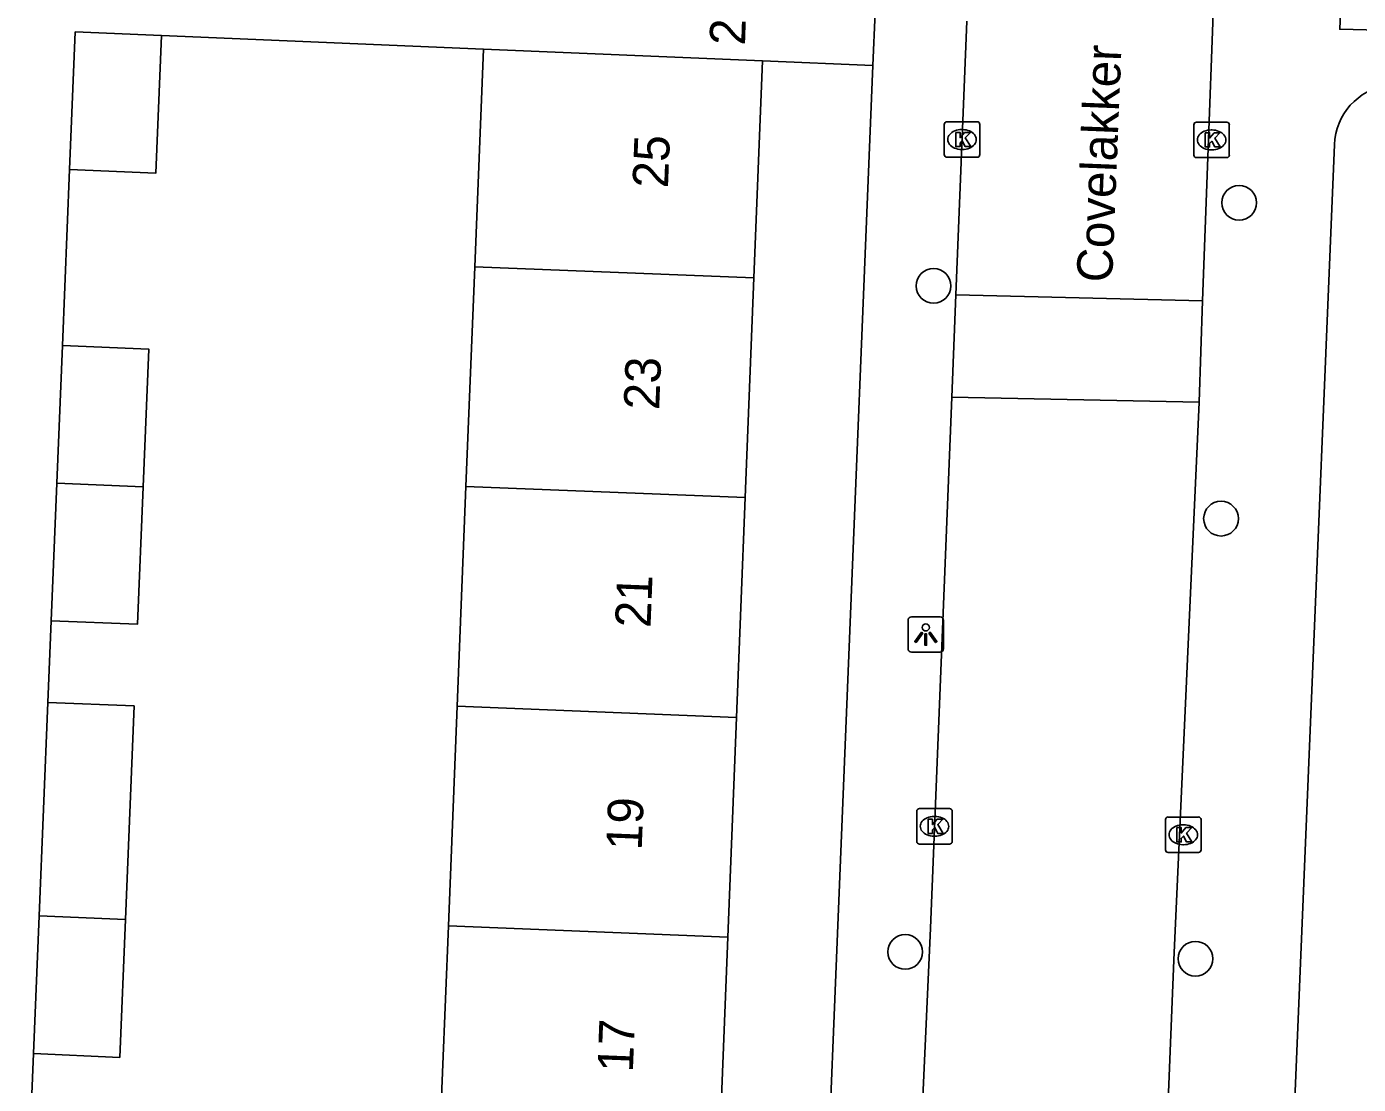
# Model space of a CAD drawing. Extents: x 161355 to 162026, y 386504 to 387459.
# Drawn here: x 161585.63 to 161623.13, y 386693.31 to 386723.11 of the extents above; entities that cross this region are included whole.
import ezdxf

# ---------------------------------------------------------------- set-up
doc = ezdxf.new("R2010")
doc.units = 0
for name, color, linetype in [('IMGEO_Boom', 7, 'Continuous'), ('IMGEO_Kolk', 7, 'Continuous'), ('IMGEO_Lichtpunt', 7, 'Continuous'), ('IMGEO_Openbare_ruimte_label', 7, 'Continuous'), ('IMGEO_Pand', 7, 'Continuous'), ('IMGEO_Pand_nummerreeks', 7, 'Continuous'), ('IMGEO_Rijbaan_lokaal_open', 7, 'Continuous'), ('IMGEO_Voetpad_open', 7, 'Continuous')]:
    doc.layers.add(name, color=color, linetype=linetype)

msp = doc.modelspace()

# ---------------------------------------------------------------- linework, layer by layer
at = {"layer": 'IMGEO_Boom'}
for centre in [(161619.769, 386718.149), (161611.164, 386715.805), (161619.26, 386709.249), (161610.366, 386697.043), (161618.54, 386696.852)]:
    msp.add_circle(centre, 0.489, dxfattribs=at)
at = {"layer": 'IMGEO_Kolk'}
for p, q in [((161611.467, 386719.504), (161611.467, 386720.356)), ((161611.542, 386720.43), (161612.394, 386720.43)), ((161612.468, 386720.356), (161612.468, 386719.504)), ((161618.493, 386719.493), (161618.493, 386720.345)), ((161618.568, 386720.419), (161619.42, 386720.419)), ((161619.494, 386720.345), (161619.494, 386719.493)), ((161611.955, 386720.21), (161611.98, 386720.21)), ((161618.981, 386720.199), (161619.006, 386720.199)), ((161611.978, 386719.65), (161611.953, 386719.65)), ((161619.004, 386719.639), (161618.979, 386719.639)), ((161612.394, 386719.43), (161611.542, 386719.43)), ((161619.42, 386719.419), (161618.568, 386719.419)), ((161610.691, 386700.156), (161610.691, 386701.008)), ((161610.766, 386701.082), (161611.618, 386701.082)), ((161611.179, 386700.862), (161611.204, 386700.862)), ((161611.692, 386701.008), (161611.692, 386700.156)), ((161617.771, 386700.844), (161618.623, 386700.844)), ((161617.696, 386699.918), (161617.696, 386700.77)), ((161618.184, 386700.624), (161618.209, 386700.624)), ((161618.697, 386700.77), (161618.697, 386699.918)), ((161611.618, 386700.082), (161610.766, 386700.082)), ((161611.202, 386700.302), (161611.177, 386700.302)), ((161618.207, 386700.064), (161618.182, 386700.064)), ((161618.623, 386699.844), (161617.771, 386699.844))]:
    msp.add_line(p, q, dxfattribs=at)
for points in [[(161611.467, 386719.504), (161611.467, 386720.356)], [(161611.542, 386720.43), (161612.394, 386720.43)], [(161612.468, 386720.356), (161612.468, 386719.504)], [(161618.493, 386719.493), (161618.493, 386720.345)], [(161618.568, 386720.419), (161619.42, 386720.419)], [(161619.494, 386720.345), (161619.494, 386719.493)], [(161611.788, 386720.13), (161611.911, 386720.13), (161611.911, 386719.979), (161612.041, 386720.13), (161612.205, 386720.13), (161612.059, 386719.979), (161612.212, 386719.73), (161612.06, 386719.73), (161611.975, 386719.894), (161611.911, 386719.827), (161611.911, 386719.73), (161611.788, 386719.73), (161611.788, 386720.13)], [(161618.814, 386720.119), (161618.937, 386720.119), (161618.937, 386719.968), (161619.067, 386720.119), (161619.231, 386720.119), (161619.085, 386719.968), (161619.238, 386719.719), (161619.086, 386719.719), (161619.001, 386719.883), (161618.937, 386719.816), (161618.937, 386719.719), (161618.814, 386719.719), (161618.814, 386720.119)], [(161612.394, 386719.43), (161611.542, 386719.43)], [(161619.42, 386719.419), (161618.568, 386719.419)], [(161610.691, 386700.156), (161610.691, 386701.008)], [(161610.766, 386701.082), (161611.618, 386701.082)], [(161611.692, 386701.008), (161611.692, 386700.156)], [(161617.771, 386700.844), (161618.623, 386700.844)], [(161611.012, 386700.782), (161611.135, 386700.782), (161611.135, 386700.631), (161611.265, 386700.782), (161611.429, 386700.782), (161611.283, 386700.631), (161611.436, 386700.382), (161611.284, 386700.382), (161611.199, 386700.546), (161611.135, 386700.479), (161611.135, 386700.382), (161611.012, 386700.382), (161611.012, 386700.782)], [(161617.696, 386699.918), (161617.696, 386700.77)], [(161618.017, 386700.544), (161618.14, 386700.544), (161618.14, 386700.393), (161618.27, 386700.544), (161618.434, 386700.544), (161618.288, 386700.393), (161618.441, 386700.144), (161618.289, 386700.144), (161618.204, 386700.308), (161618.14, 386700.241), (161618.14, 386700.144), (161618.017, 386700.144), (161618.017, 386700.544)], [(161618.697, 386700.77), (161618.697, 386699.918)], [(161611.618, 386700.082), (161610.766, 386700.082)], [(161618.623, 386699.844), (161617.771, 386699.844)]]:
    msp.add_lwpolyline(points, dxfattribs=at)
for centre, start, end in [((161611.544, 386720.354), 91.552, 178.448), ((161611.544, 386720.354), 91.552, 178.448), ((161612.392, 386720.354), 1.552, 88.448), ((161612.392, 386720.354), 1.552, 88.448), ((161618.57, 386720.343), 91.552, 178.448), ((161618.57, 386720.343), 91.552, 178.448), ((161619.418, 386720.343), 1.552, 88.448), ((161619.418, 386720.343), 1.552, 88.448), ((161611.544, 386719.506), 181.552, 268.448), ((161611.544, 386719.506), 181.552, 268.448), ((161612.392, 386719.506), 271.552, 358.448), ((161612.392, 386719.506), 271.552, 358.448), ((161618.57, 386719.495), 181.552, 268.448), ((161618.57, 386719.495), 181.552, 268.448), ((161619.418, 386719.495), 271.552, 358.448), ((161619.418, 386719.495), 271.552, 358.448), ((161610.768, 386701.006), 91.552, 178.448), ((161610.768, 386701.006), 91.552, 178.448), ((161611.616, 386701.006), 1.552, 88.448), ((161611.616, 386701.006), 1.552, 88.448), ((161617.773, 386700.768), 91.552, 178.448), ((161617.773, 386700.768), 91.552, 178.448), ((161618.621, 386700.768), 1.552, 88.448), ((161618.621, 386700.768), 1.552, 88.448), ((161610.768, 386700.158), 181.552, 268.448), ((161610.768, 386700.158), 181.552, 268.448), ((161611.616, 386700.158), 271.552, 358.448), ((161611.616, 386700.158), 271.552, 358.448), ((161617.773, 386699.92), 181.552, 268.448), ((161617.773, 386699.92), 181.552, 268.448), ((161618.621, 386699.92), 271.552, 358.448), ((161618.621, 386699.92), 271.552, 358.448)]:
    msp.add_arc(centre, 0.0765, start, end, dxfattribs=at)
for centre, major_axis, ratio, start_param, end_param in [((161611.954, 386719.93), (-0.387, 0.002), 0.722429, 4.712389, 7.853982), ((161611.979, 386719.93), (-0.39, 0.002), 0.717154, 1.570796, 4.712389), ((161618.98, 386719.919), (-0.387, 0.002), 0.722429, 4.712389, 7.853982), ((161619.005, 386719.919), (-0.39, 0.002), 0.717154, 1.570796, 4.712389), ((161611.178, 386700.582), (-0.387, 0.002), 0.722429, 4.712389, 7.853982), ((161611.203, 386700.582), (-0.39, 0.002), 0.717154, 1.570796, 4.712389), ((161618.183, 386700.344), (-0.387, 0.002), 0.722429, 4.712389, 7.853982), ((161618.208, 386700.344), (-0.39, 0.002), 0.717154, 1.570796, 4.712389)]:
    msp.add_ellipse(centre, major_axis=major_axis, ratio=ratio, start_param=start_param, end_param=end_param, dxfattribs=at)
at = {"layer": 'IMGEO_Lichtpunt'}
for p, q in [((161611.35, 386706.482), (161610.542, 386706.482)), ((161611.35, 386706.482), (161610.542, 386706.482)), ((161610.448, 386706.387), (161610.448, 386705.58)), ((161610.448, 386706.387), (161610.448, 386705.58)), ((161611.444, 386705.58), (161611.444, 386706.387)), ((161611.444, 386705.58), (161611.444, 386706.387)), ((161610.542, 386705.486), (161611.35, 386705.486)), ((161610.542, 386705.486), (161611.35, 386705.486))]:
    msp.add_line(p, q, dxfattribs=at)
for points in [[(161610.822, 386706.051), (161610.861, 386706.023), (161610.673, 386705.761), (161610.635, 386705.788), (161610.822, 386706.051)], [(161611.034, 386706.023), (161611.072, 386706.05), (161611.259, 386705.788), (161611.22, 386705.76), (161611.034, 386706.023)], [(161610.924, 386706.003), (161610.971, 386706.003), (161610.971, 386705.681), (161610.924, 386705.681), (161610.924, 386706.003)]]:
    msp.add_lwpolyline(points, dxfattribs=at)
msp.add_circle((161610.947, 386706.185), 0.0994, dxfattribs=at)
for centre, start, end in [((161610.542, 386706.387), 90, 180), ((161610.542, 386706.387), 90, 180), ((161611.35, 386706.387), 0, 90), ((161611.35, 386706.387), 0, 90), ((161610.542, 386705.58), 180, 270), ((161610.542, 386705.58), 180, 270), ((161611.35, 386705.58), 270, 0), ((161611.35, 386705.58), 270, 360)]:
    msp.add_arc(centre, 0.0946, start, end, dxfattribs=at)
at = {"layer": 'IMGEO_Pand'}
for points in [[(161586.837, 386719.082), (161586.996, 386722.959), (161589.424, 386722.86)], [(161589.424, 386722.86), (161589.266, 386718.983), (161586.837, 386719.082)], [(161598.245, 386716.345), (161598.491, 386722.479)], [(161598.491, 386722.479), (161606.35, 386722.148)], [(161606.35, 386722.148), (161606.107, 386716.032)], [(161597.998, 386710.155), (161598.245, 386716.345)], [(161606.107, 386716.032), (161598.245, 386716.345)], [(161606.107, 386716.032), (161605.861, 386709.842)], [(161586.478, 386710.249), (161586.636, 386714.126)], [(161586.636, 386714.126), (161589.064, 386714.027), (161588.906, 386710.15)], [(161586.32, 386706.372), (161586.478, 386710.249)], [(161586.478, 386710.249), (161588.906, 386710.15)], [(161588.906, 386710.15), (161588.748, 386706.273), (161586.32, 386706.372)], [(161597.75, 386703.965), (161597.998, 386710.155)], [(161597.998, 386710.155), (161605.861, 386709.842)], [(161605.861, 386709.842), (161605.615, 386703.652)], [(161585.982, 386698.059), (161586.227, 386704.074)], [(161586.227, 386704.074), (161588.655, 386703.975), (161588.41, 386697.96)], [(161597.503, 386697.774), (161597.75, 386703.965)], [(161605.615, 386703.652), (161597.75, 386703.965)], [(161605.615, 386703.652), (161605.37, 386697.461)], [(161585.824, 386694.182), (161585.982, 386698.059)], [(161588.41, 386697.96), (161588.25, 386694.07), (161585.824, 386694.182)], [(161588.41, 386697.96), (161585.982, 386698.059)], [(161597.255, 386691.585), (161597.503, 386697.774)], [(161605.37, 386697.461), (161597.503, 386697.774)], [(161605.37, 386697.461), (161605.124, 386691.271)]]:
    msp.add_lwpolyline(points, dxfattribs=at)
at = {"layer": 'IMGEO_Rijbaan_lokaal_open'}
for points in [[(161619.2, 386727.79), (161618.735, 386715.386)], [(161611.793, 386715.557), (161612.103, 386723.261)], [(161611.678, 386712.667), (161611.793, 386715.557)], [(161618.735, 386715.386), (161611.793, 386715.557)], [(161618.735, 386715.386), (161618.646, 386712.528)], [(161610.426, 386683.2), (161611.078, 386697.711), (161611.678, 386712.667)], [(161611.678, 386712.667), (161618.646, 386712.528)], [(161618.646, 386712.528), (161617.932, 386696.807), (161616.401, 386658.807)]]:
    msp.add_lwpolyline(points, dxfattribs=at)
at = {"layer": 'IMGEO_Voetpad_open'}
for points in [[(161622.797, 386727.641), (161622.601, 386723.035), (161628.934, 386722.879)], [(161609.457, 386722.018), (161609.523, 386723.517), (161608.339, 386723.566)], [(161589.424, 386722.86), (161598.491, 386722.479)], [(161606.35, 386722.148), (161609.457, 386722.018)], [(161607.934, 386684.643), (161609.457, 386722.018)], [(161620.97, 386684.073), (161622.453, 386719.786)], [(161586.636, 386714.126), (161586.837, 386719.082)], [(161586.227, 386704.074), (161586.32, 386706.372)], [(161585.627, 386689.372), (161585.824, 386694.182)]]:
    msp.add_lwpolyline(points, dxfattribs=at)
msp.add_arc((161624.231, 386719.71), 1.78, 99.1637, 177.5396, dxfattribs=at)

# ---------------------------------------------------------------- texts
at = {"layer": 'IMGEO_Openbare_ruimte_label'}
msp.add_text('Covelakker', height=1, rotation=87.7071, dxfattribs=at).set_placement((161616.191, 386715.891))
at = {"layer": 'IMGEO_Pand_nummerreeks'}
for s, rotation, p in [('25/G01', 88.0865, (161605.855, 386722.574)), ('25', 87.7256, (161603.685, 386718.549)), ('23', 87.7258, (161603.437, 386712.301)), ('21', 87.7258, (161603.194, 386706.164)), ('19', 87.7258, (161602.945, 386699.893)), ('17', 87.7258, (161602.697, 386693.644))]:
    msp.add_text(s, height=1, rotation=rotation, dxfattribs=at).set_placement(p)

doc.saveas('drawing.dxf')
